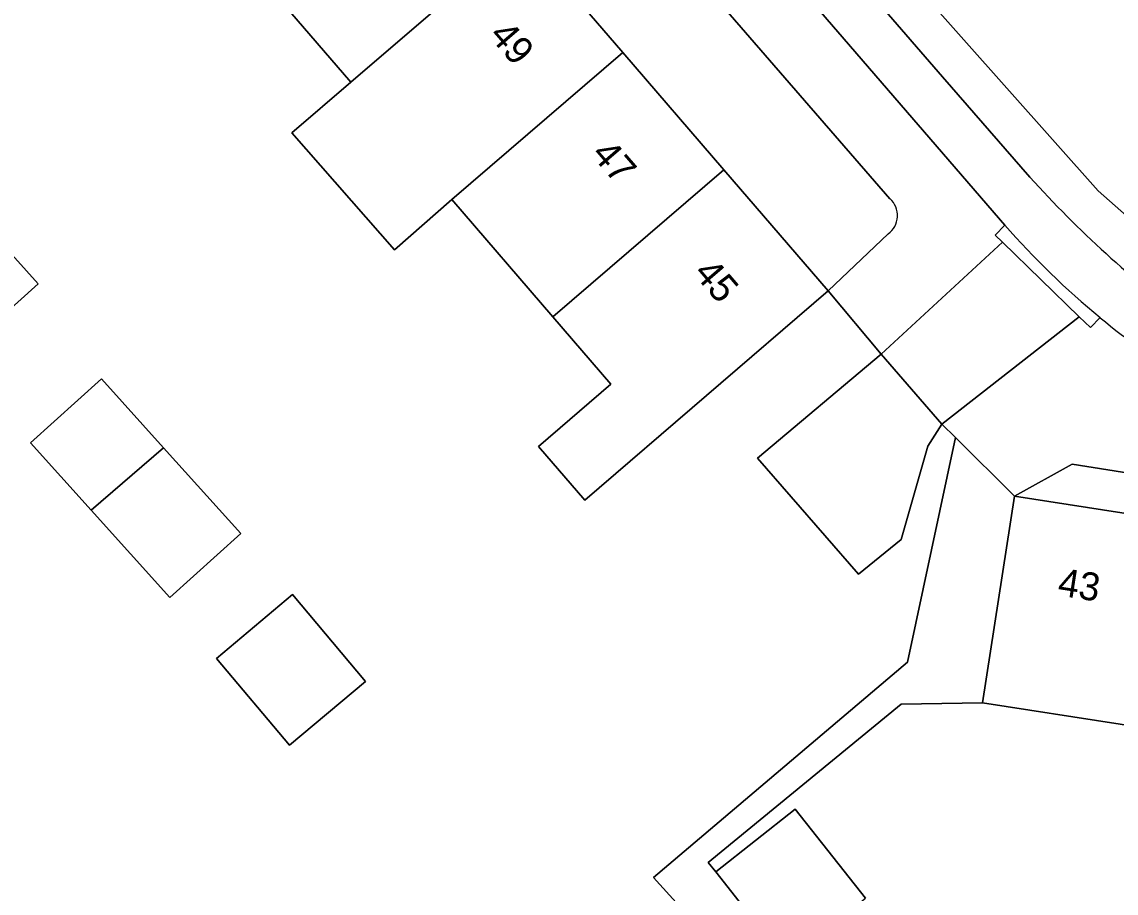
# Model space of a CAD drawing. Extents: x 162172 to 163187, y 382874 to 383685.
# Drawn here: x 162523.12 to 162562.36, y 383318.84 to 383350.1 of the extents above; entities that cross this region are included whole.
import ezdxf

# ---------------------------------------------------------------- set-up
doc = ezdxf.new("R2010")
doc.units = 0
for name, color, linetype in [('IMGEO_Erf', 7, 'Continuous'), ('IMGEO_Pand', 7, 'Continuous'), ('IMGEO_Pand_nummerreeks', 7, 'Continuous'), ('IMGEO_Parkeervlak_open', 7, 'Continuous'), ('IMGEO_Rijbaan_lokaal_gesloten', 7, 'Continuous'), ('IMGEO_Rijbaan_lokaal_open', 7, 'Continuous'), ('IMGEO_Voetpad_open', 7, 'Continuous')]:
    doc.layers.add(name, color=color, linetype=linetype)

msp = doc.modelspace()

# ---------------------------------------------------------------- linework, layer by layer
at = {"layer": 'IMGEO_Erf'}
for points in [[(162536.515, 383364.193), (162533.692, 383361.764), (162537.428, 383357.422), (162541.049, 383353.211), (162544.672, 383349.001), (162548.294, 383344.79), (162552.03, 383340.447), (162554.184, 383342.492)], [(162554.253, 383343.752), (162536.515, 383364.193)], [(162554.081, 383310.226), (162545.772, 383319.408), (162554.885, 383327.131), (162556.601, 383335.185), (162556.113, 383335.67), (162555.613, 383334.876), (162554.651, 383331.524), (162553.124, 383330.286), (162549.506, 383334.442), (162553.936, 383338.173), (162552.03, 383340.447), (162543.305, 383332.941), (162541.648, 383334.869), (162544.243, 383337.101), (162542.164, 383339.517), (162538.542, 383343.728), (162536.477, 383341.918), (162532.8, 383346.114), (162534.92, 383347.938), (162531.298, 383352.148)], [(162595.823, 383307.967), (162597.99, 383320.811), (162593.053, 383321.598), (162592.043, 383321.759), (162591.6, 383321.83), (162586.868, 383322.584), (162586.314, 383322.672), (162585.765, 383319.147), (162580.034, 383320.039), (162580.586, 383323.584), (162574.859, 383324.497), (162569.522, 383325.347), (162569.289, 383323.846), (162568.897, 383323.907), (162563.343, 383324.772), (162562.508, 383324.902), (162557.567, 383325.671), (162554.656, 383325.625), (162547.729, 383319.944), (162548.001, 383319.612), (162550.857, 383321.857), (162553.369, 383318.66)]]:
    msp.add_lwpolyline(points, dxfattribs=at)
for points in [[(162519.187, 383341.776), (162516.653, 383344.592), (162515.348, 383343.264), (162513.305, 383345.272), (162513.885, 383345.659), (162514.422, 383346.017), (162516.899, 383347.669), (162519.508, 383344.771), (162520.866, 383345.939), (162522.244, 383344.408), (162521.184, 383343.495), (162523.7, 383340.699), (162521.742, 383338.937)], [(162525.603, 383332.581), (162523.426, 383334.997), (162525.973, 383337.292), (162528.203, 383334.818), (162530.972, 383331.745), (162528.425, 383329.45)], [(162558.721, 383333.081), (162564.496, 383332.182), (162570.052, 383331.317), (162570.27, 383332.718), (162560.782, 383334.228)], [(162530.1, 383327.263), (162532.82, 383329.55), (162535.439, 383326.434), (162532.719, 383324.147)]]:
    msp.add_lwpolyline(points, close=True, dxfattribs=at)
msp.add_arc((162553.706, 383343.15), 0.814, 306.0162, 47.7148, dxfattribs=at)
at = {"layer": 'IMGEO_Pand'}
for points in [[(162541.049, 383353.211), (162537.428, 383357.422), (162531.298, 383352.148), (162534.92, 383347.938)], [(162541.049, 383353.211), (162534.92, 383347.938), (162532.8, 383346.114), (162536.477, 383341.918), (162538.542, 383343.728), (162544.672, 383349.001)], [(162542.164, 383339.517), (162548.294, 383344.79), (162544.672, 383349.001), (162538.542, 383343.728)], [(162542.164, 383339.517), (162544.243, 383337.101), (162541.648, 383334.869), (162543.305, 383332.941), (162552.03, 383340.447), (162548.294, 383344.79)], [(162519.187, 383341.776), (162521.742, 383338.937), (162523.7, 383340.699), (162521.184, 383343.495)], [(162528.203, 383334.818), (162525.973, 383337.292), (162523.426, 383334.997), (162525.603, 383332.581)], [(162528.203, 383334.818), (162525.603, 383332.581), (162528.425, 383329.45), (162530.972, 383331.745)], [(162564.496, 383332.182), (162558.721, 383333.081), (162557.567, 383325.671), (162562.508, 383324.902), (162563.343, 383324.772)], [(162530.1, 383327.263), (162532.719, 383324.147), (162535.439, 383326.434), (162532.82, 383329.55)], [(162553.369, 383318.66), (162550.857, 383321.857), (162548.001, 383319.612), (162550.513, 383316.415)]]:
    msp.add_lwpolyline(points, close=True, dxfattribs=at)
at = {"layer": 'IMGEO_Parkeervlak_open'}
for points in [[(162559.274, 383344.525), (162556.137, 383348.129), (162533.509, 383374.259), (162533.37, 383374.43), (162530.552, 383377.712), (162526.275, 383382.59), (162524.132, 383384.985), (162523.71, 383385.48), (162522.345, 383384.348), (162530.852, 383374.243), (162533.366, 383371.252), (162535.503, 383368.71), (162538.127, 383365.59), (162538.316, 383365.365)], [(162538.973, 383365.28), (162543.287, 383360.29), (162558.37, 383342.809)]]:
    msp.add_lwpolyline(points, dxfattribs=at)
for centre, radius, start, end in [((162589.069, 383371.413), 40.133, 222.0642, 233.1091), ((162581.028, 383362.707), 30.155, 221.2893, 230.359), ((162576.69, 383357.405), 23.305, 230.2555, 249.3193)]:
    msp.add_arc(centre, radius, start, end, dxfattribs=at)
at = {"layer": 'IMGEO_Rijbaan_lokaal_gesloten'}
for points in [[(162564.078, 383348.944), (162547.857, 383367.645), (162532.979, 383384.867), (162529.068, 383389.331), (162525.302, 383386.015), (162530.019, 383380.581), (162547.078, 383360.866), (162553.621, 383353.151), (162561.721, 383344.034), (162563.747, 383342.242)], [(162643.197, 383327.047), (162623.802, 383330.008), (162597.474, 383334.138), (162578.157, 383337.021), (162570.367, 383338.424), (162567.875, 383339.515), (162565.772, 383340.762), (162563.747, 383342.242), (162561.721, 383344.034), (162553.621, 383353.151), (162547.078, 383360.866), (162530.019, 383380.581), (162525.302, 383386.015), (162524.132, 383384.985), (162526.275, 383382.59), (162530.552, 383377.712), (162533.37, 383374.43), (162533.509, 383374.259), (162556.137, 383348.129), (162559.274, 383344.525)]]:
    msp.add_lwpolyline(points, dxfattribs=at)
msp.add_arc((162589.069, 383371.413), 40.133, 222.0642, 233.1091, dxfattribs=at)
at = {"layer": 'IMGEO_Rijbaan_lokaal_open'}
msp.add_lwpolyline([(162553.936, 383338.173), (162549.506, 383334.442), (162553.124, 383330.286), (162554.651, 383331.524), (162555.613, 383334.876), (162556.113, 383335.67)], close=True, dxfattribs=at)
at = {"layer": 'IMGEO_Voetpad_open'}
for points in [[(162538.316, 383365.365), (162538.127, 383365.59), (162537.719, 383365.247), (162535.096, 383368.368), (162535.503, 383368.71), (162533.366, 383371.252), (162532.905, 383370.848), (162530.33, 383373.786), (162530.852, 383374.243), (162522.345, 383384.348), (162520.947, 383385.736), (162519.427, 383384.406), (162528.873, 383373.233), (162533.053, 383368.288), (162536.515, 383364.193), (162554.253, 383343.752)], [(162554.184, 383342.492), (162552.03, 383340.447), (162553.936, 383338.173), (162558.288, 383342.193), (162558.022, 383342.451), (162558.37, 383342.809), (162543.287, 383360.29), (162538.973, 383365.28)], [(162558.37, 383342.809), (162558.022, 383342.451), (162558.288, 383342.193), (162561.038, 383339.521), (162561.442, 383339.128), (162561.79, 383339.486)], [(162561.79, 383339.486), (162561.442, 383339.128), (162561.038, 383339.521), (162556.113, 383335.67), (162556.601, 383335.185), (162558.721, 383333.081), (162560.782, 383334.228), (162570.27, 383332.718), (162576, 383331.826), (162581.73, 383330.933), (162587.461, 383330.041), (162593.192, 383329.148), (162599.144, 383328.221), (162600.021, 383328.154), (162605.35, 383327.337), (162607.835, 383326.956), (162608.843, 383326.831), (162614.527, 383325.947), (162620.208, 383325.063), (162625.889, 383324.179), (162631.649, 383323.283), (162631.965, 383323.234), (162640.21, 383321.951)]]:
    msp.add_lwpolyline(points, dxfattribs=at)
for points in [[(162556.113, 383335.67), (162561.038, 383339.521), (162558.288, 383342.193), (162553.936, 383338.173)], [(162558.721, 383333.081), (162556.601, 383335.185), (162554.885, 383327.131), (162545.772, 383319.408), (162554.081, 383310.226), (162580.852, 383306.323), (162581.728, 383307.111), (162580.34, 383307.327), (162576.091, 383307.989), (162572.379, 383308.567), (162569.175, 383309.066), (162564.926, 383309.728), (162561.095, 383310.325), (162555.303, 383311.182), (162550.513, 383316.415), (162548.001, 383319.612), (162547.729, 383319.944), (162554.656, 383325.625), (162557.567, 383325.671)]]:
    msp.add_lwpolyline(points, close=True, dxfattribs=at)
for centre, radius, start, end in [((162553.706, 383343.15), 0.814, 306.0162, 47.7148), ((162581.028, 383362.707), 30.155, 221.2893, 230.359), ((162576.69, 383357.405), 23.305, 230.2555, 249.3193)]:
    msp.add_arc(centre, radius, start, end, dxfattribs=at)

# ---------------------------------------------------------------- texts
at = {"layer": 'IMGEO_Pand_nummerreeks'}
for s, rotation, p in [('49', 310.7038, (162539.836, 383349.593)), ('47', 310.7038, (162543.503, 383345.33)), ('45', 310.7038, (162547.171, 383341.066)), ('43', 351.1513, (162560.233, 383329.527))]:
    msp.add_text(s, height=1, rotation=rotation, dxfattribs=at).set_placement(p)

doc.saveas('drawing.dxf')
